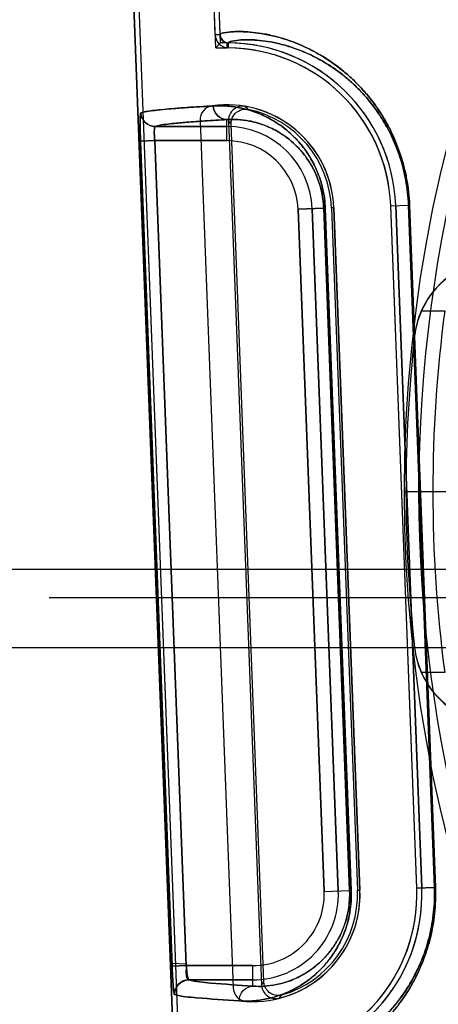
# Model space of a CAD drawing. Header units: millimetres. Extents: x 0 to 297, y 0 to 210.
# Tile 335 of 401: x 240.4318 to 240.5055, y 158.3663 to 158.5395. Entities that reach past the tile are written whole.
import ezdxf

# ---------------------------------------------------------------- set-up
doc = ezdxf.new("R2010")
doc.units = ezdxf.units.MM
doc.header["$LTSCALE"] = 16.335
doc.layers.get('0').update_dxf_attribs({"linetype": 'CONTINUOUS'})
for name, color, linetype in [('AXES_REF', 7, 'CONTINUOUS'), ('INTFCLR_1', 7, 'CONTINUOUS'), ('INTFCLR_144815', 7, 'CONTINUOUS'), ('INTFCLR_72935', 7, 'CONTINUOUS')]:
    doc.layers.add(name, color=color, linetype=linetype)

msp = doc.modelspace()

# ---------------------------------------------------------------- linework, layer by layer
at = {"color": 7, "linetype": 'Continuous'}
for radius in [4.8479140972, 4.8475, 4.8164570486]:
    msp.add_circle((241.5069109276, 154.9564782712), radius, dxfattribs=at)
msp.add_arc((241.5069109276, 154.9564782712), 4.8, 278.2771290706, 261.7228709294, dxfattribs=at)
at = {"layer": 'AXES_REF', "color": 7, "linetype": 'Continuous'}
msp.add_arc((241.5069109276, 154.9564782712), 4.91, 113.0826656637, 66.9173343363, dxfattribs=at)
at = {"layer": 'AXES_REF', "color": 9, "linetype": 'Continuous'}
msp.add_arc((241.5069109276, 154.9564782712), 4.4222561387, 94.4118118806, 85.5881881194, dxfattribs=at)
at = {"layer": 'INTFCLR_1', "color": 6, "linetype": 'Continuous'}
for p, q in [((240.4450452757, 158.7206826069), (240.4709951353, 158.0414711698)), ((240.445925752, 158.7207297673), (240.4718767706, 158.0414880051)), ((240.4661981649, 158.5368306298), (240.4591449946, 158.7214402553)), ((240.4670791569, 158.5368642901), (240.4600254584, 158.7214877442)), ((240.4635335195, 158.5217950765), (240.4693613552, 158.3692573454)), ((240.4870936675, 158.5064026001), (240.4916783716, 158.3864025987)), ((240.5016710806, 158.3867843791), (240.4970863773, 158.5067843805)), ((240.5025527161, 158.3868012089), (240.4979680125, 158.5068012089))]:
    msp.add_line(p, q, dxfattribs=at)
at = {"layer": 'INTFCLR_1', "color": 9, "linetype": 'Continuous'}
for p, q in [((240.4670791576, 158.5368642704), (240.4661981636, 158.5368306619)), ((240.4685529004, 158.5345398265), (240.468562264, 158.5354214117)), ((240.4682485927, 158.5182258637), (240.4682485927, 158.5219361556)), ((240.4682485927, 158.520725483), (240.4556113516, 158.520725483)), ((240.4530543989, 158.5181304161), (240.4555502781, 158.5182258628)), ((240.4530543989, 158.5181304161), (240.4586028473, 158.3730439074)), ((240.4555502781, 158.5182258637), (240.4682485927, 158.5182258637)), ((240.4555502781, 158.5182258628), (240.4610986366, 158.3731393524)), ((240.4807827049, 158.5061614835), (240.4852929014, 158.5063337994)), ((240.4853674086, 158.3861614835), (240.4807827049, 158.5061614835)), ((240.4878652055, 158.386256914), (240.4832805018, 158.506256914)), ((240.4852929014, 158.5063337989), (240.4898575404, 158.3863330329)), ((240.4855676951, 158.5063337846), (240.4852929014, 158.5063337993)), ((240.4901365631, 158.3863330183), (240.4855676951, 158.5063337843)), ((240.4970863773, 158.5067843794), (240.5002222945, 158.5069041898)), ((240.5002222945, 158.5069041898), (240.504786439, 158.3869034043)), ((240.5002222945, 158.5069041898), (240.5003951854, 158.5069041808)), ((240.5049621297, 158.3869033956), (240.5003951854, 158.5069041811)), ((240.501671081, 158.3867843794), (240.504786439, 158.3869034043)), ((240.504786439, 158.3869034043), (240.5049621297, 158.3869033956)), ((240.4853674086, 158.3861614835), (240.4898575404, 158.3863330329)), ((240.4898575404, 158.3863330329), (240.4901365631, 158.3863330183)), ((240.4610986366, 158.3731393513), (240.4586028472, 158.373043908)), ((240.4728332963, 158.3731393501), (240.4610986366, 158.3731393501)), ((240.4728332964, 158.3695267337), (240.4728332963, 158.3731393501)), ((240.4615473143, 158.3706397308), (240.4728332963, 158.3706397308))]:
    msp.add_line(p, q, dxfattribs=at)
at = {"layer": 'INTFCLR_1', "color": 6, "linetype": 'Continuous'}
for centre, radius, start, end in [((240.4685781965, 158.5369214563), 0.0023817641, 182.1854536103, 269.3914573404), ((240.4685781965, 158.5369214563), 0.0015001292, 182.1846802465, 269.3914656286), ((240.4682485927, 158.5056826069), 0.0297404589, 2.1879705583, 89.39575729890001), ((240.4682485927, 158.5056826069), 0.028858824, 2.1879728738, 89.39582255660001), ((240.4660316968, 158.5218905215), 0.0025, 97.78850620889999, 182.1879698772), ((240.4682485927, 158.5056826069), 0.018858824, 2.1879704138, 97.78850629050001), ((240.4728332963, 158.3856826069), 0.018858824, 266.587434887, 2.1879703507), ((240.4728332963, 158.3856826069), 0.028858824, 274.9802481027, 2.1879701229), ((240.4728332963, 158.3856826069), 0.0297404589, 274.9802484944, 2.1879705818), ((240.4718595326, 158.3693527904), 0.0025, 182.1879698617, 266.5874352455)]:
    msp.add_arc(centre, radius, start, end, dxfattribs=at)
at = {"layer": 'INTFCLR_1', "color": 9, "linetype": 'Continuous'}
for centre, radius, start, end in [((240.4682485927, 158.5056826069), 0.0150428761, 2.1879705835, 89.99999998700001), ((240.4682485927, 158.5056826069), 0.0125432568, 2.1879702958, 89.99999993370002), ((240.4728332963, 158.3856826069), 0.0150428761, 270.0000000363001, 2.1879705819), ((240.4728332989, 158.3856826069), 0.0125432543, 270.0000000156, 2.1879709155)]:
    msp.add_arc(centre, radius, start, end, dxfattribs=at)
for points, knots in [([(240.5003951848, 158.5069041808), (240.5003366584, 158.5084420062), (240.5000855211, 158.5107206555), (240.4994442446, 158.513640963), (240.4988494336, 158.5156815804), (240.4981612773, 158.5175783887), (240.4971771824, 158.5198481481), (240.4960684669, 158.5219114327), (240.4948693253, 158.5237713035), (240.4937069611, 158.5253933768), (240.4922298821, 158.5271828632), (240.490416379, 158.5290344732), (240.4881369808, 158.5310266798), (240.4853889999, 158.5329706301), (240.4826428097, 158.5344434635), (240.4805979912, 158.5353277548), (240.4787870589, 158.5360036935), (240.47670205, 158.5366204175), (240.4744206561, 158.5370872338), (240.4724457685, 158.5373325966), (240.4708190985, 158.5374194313), (240.4691752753, 158.5374018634), (240.4682033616, 158.5372499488), (240.4670709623, 158.5370778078), (240.4670791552, 158.536864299)], [0, 0, 0, 0, 0.0914897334, 0.1356682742, 0.1776553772, 0.2177539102, 0.2555438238, 0.3246616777, 0.3566771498, 0.3870597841, 0.4432556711, 0.4944258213, 0.5409698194, 0.6230886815, 0.6939116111, 0.7258053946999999, 0.7554777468, 0.8087930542, 0.8548279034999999, 0.893927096, 0.926524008, 0.9529371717, 0.9872975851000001, 1, 1, 1, 1]), ([(240.5002222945, 158.5069041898), (240.5001664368, 158.5083730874), (240.4999272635, 158.5105494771), (240.4993167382, 158.5133389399), (240.4987505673, 158.5152878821), (240.4980956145, 158.5170993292), (240.4971591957, 158.5192664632), (240.4961042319, 158.5212363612), (240.4949631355, 158.523011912), (240.4938574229, 158.5245597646), (240.4924525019, 158.5262669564), (240.4907275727, 158.5280329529), (240.4885602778, 158.5299317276), (240.4859479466, 158.5317831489), (240.483337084, 158.5331842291), (240.4813936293, 158.5340239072), (240.4796732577, 158.5346646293), (240.4776929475, 158.5352475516), (240.4755264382, 158.53568601), (240.4736520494, 158.5359124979), (240.4721075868, 158.5359891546), (240.4705503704, 158.5359604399), (240.4696175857, 158.535818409), (240.4685538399, 158.535626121), (240.4685622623, 158.5354214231)], [0, 0, 0, 0, 0.09177819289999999, 0.1360881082, 0.178192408, 0.2183940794, 0.2562718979, 0.3255232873, 0.3575871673, 0.3880072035, 0.4442490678, 0.4954336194, 0.5419672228, 0.6240121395, 0.6947155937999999, 0.726539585, 0.7561384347, 0.8093018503, 0.8551871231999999, 0.8941479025, 0.9266236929, 0.9529383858, 0.9872086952, 1, 1, 1, 1]), ([(240.4855676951, 158.5063337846), (240.4855449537, 158.5069310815), (240.485443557, 158.5081081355), (240.4851328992, 158.5098112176), (240.4846916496, 158.5113995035), (240.4841538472, 158.5128448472), (240.4833721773, 158.5145249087), (240.482110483, 158.5166190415), (240.4804213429, 158.5186273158), (240.4786765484, 158.520194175), (240.4772332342, 158.5212524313), (240.475407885, 158.5223506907), (240.4731839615, 158.5233405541), (240.47058597, 158.524053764), (240.4681611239, 158.5243736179), (240.4666054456, 158.524381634), (240.4658637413, 158.5243403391)], [0, 0, 0, 0, 0.06040079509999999, 0.1191658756, 0.1746957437, 0.2267596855, 0.2748209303, 0.3617810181, 0.4730365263, 0.5384883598, 0.5983876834, 0.6535967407, 0.7535278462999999, 0.8432420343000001, 0.9249344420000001, 1, 1, 1, 1]), ([(240.4658637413, 158.5243403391), (240.4658872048, 158.5237228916), (240.4663954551, 158.5224729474), (240.4676494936, 158.52193515), (240.4682485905, 158.5219316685)], [0, 0, 0, 0, 0.5077181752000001, 1, 1, 1, 1]), ([(240.4531173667, 158.5231296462), (240.4529843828, 158.5230907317), (240.4530825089, 158.5223872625), (240.4529317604, 158.5215229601), (240.4530126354, 158.5199043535), (240.4530302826, 158.5187610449), (240.4530543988, 158.5181304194)], [0, 0, 0, 0, 0.08295233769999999, 0.3005879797, 0.6221864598, 1, 1, 1, 1]), ([(240.4556113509, 158.520727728), (240.4549901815, 158.5207286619), (240.4536979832, 158.52123615), (240.4531439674, 158.5225075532), (240.4531173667, 158.5231296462)], [0, 0, 0, 0, 0.499400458, 1, 1, 1, 1]), ([(240.4556113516, 158.520725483), (240.4565936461, 158.5210153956), (240.4584743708, 158.5211971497), (240.4613965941, 158.5214919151), (240.4646015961, 158.521719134), (240.4669587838, 158.5218637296), (240.4682485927, 158.5219361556)], [0, 0, 0, 0, 0.2418473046, 0.4421932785, 0.694948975, 1, 1, 1, 1]), ([(240.4852929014, 158.5063337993), (240.4852730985, 158.5068547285), (240.4851849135, 158.507881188), (240.4849148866, 158.5093662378), (240.4845313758, 158.510750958), (240.4839299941, 158.5123722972), (240.4830440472, 158.5141172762), (240.4818303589, 158.5158613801), (240.480573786, 158.5172664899), (240.4793116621, 158.518400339), (240.4780612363, 158.5193160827), (240.4764816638, 158.5202636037), (240.4745591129, 158.521113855), (240.4723156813, 158.5217183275), (240.4702253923, 158.5219837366), (240.4688863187, 158.5219729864), (240.4682485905, 158.5219316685)], [0, 0, 0, 0, 0.0607750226, 0.1198911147, 0.1757312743, 0.2280597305, 0.3213045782, 0.4029792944, 0.4751147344, 0.540582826, 0.6004245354, 0.6555189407, 0.7550946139, 0.8443399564, 0.9254962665, 1, 1, 1, 1]), ([(240.4556113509, 158.520727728), (240.4555373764, 158.520716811), (240.455505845, 158.5203642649), (240.4554465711, 158.5196428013), (240.4555057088, 158.5188086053), (240.455550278, 158.5182258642)], [0, 0, 0, 0, 0.0888783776, 0.3053307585, 1, 1, 1, 1]), ([(240.4740464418, 158.3545025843), (240.4740546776, 158.3542859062), (240.475219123, 158.3542117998), (240.4762090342, 158.3541324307), (240.4778682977, 158.354248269), (240.4794951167, 158.3544655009), (240.4814552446, 158.3548695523), (240.4837043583, 158.3555199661), (240.4862432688, 158.3564975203), (240.489047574, 158.3579010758), (240.4920967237, 158.359865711), (240.4946915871, 158.362034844), (240.4968077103, 158.3642117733), (240.498459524, 158.3661978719), (240.4997784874, 158.36808744), (240.5008012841, 158.3697877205), (240.5018429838, 158.3717284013), (240.5027785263, 158.3738613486), (240.5035742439, 158.3761854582), (240.504106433, 158.3781137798), (240.5045360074, 158.3801758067), (240.5049450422, 158.3831098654), (240.5050201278, 158.3853794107), (240.504962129, 158.3869033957)], [0, 0, 0, 0, 0.0129007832, 0.0477801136, 0.07449872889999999, 0.1073882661, 0.1467237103, 0.1929830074, 0.2466911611, 0.3083123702, 0.3792507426, 0.4620352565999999, 0.508884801, 0.5597369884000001, 0.6155593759, 0.6457937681, 0.6777486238, 0.7465620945, 0.7840437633, 0.8238376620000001, 0.8654990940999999, 0.9092634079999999, 1, 1, 1, 1]), ([(240.4754151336, 158.3560544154), (240.4754224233, 158.3558467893), (240.476518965, 158.3557469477), (240.477468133, 158.3556753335), (240.4790407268, 158.3557737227), (240.4805854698, 158.3559749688), (240.4824460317, 158.3563529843), (240.4845818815, 158.3569668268), (240.4869934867, 158.3578930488), (240.4896579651, 158.3592264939), (240.4925558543, 158.3610963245), (240.4950219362, 158.3631629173), (240.4970333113, 158.3652382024), (240.4986038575, 158.3671327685), (240.4998578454, 158.3689356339), (240.5008303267, 158.3705582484), (240.5018210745, 158.3724110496), (240.5027107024, 158.3744475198), (240.5034673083, 158.3766665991), (240.50397337, 158.378508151), (240.5043818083, 158.3804775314), (240.5047706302, 158.3832800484), (240.504841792, 158.3854477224), (240.504786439, 158.3869034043)], [0, 0, 0, 0, 0.0129809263, 0.0477590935, 0.0743728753, 0.107135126, 0.1463267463, 0.1924321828, 0.2459854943, 0.3074636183, 0.378286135, 0.461004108, 0.5078490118, 0.5587223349, 0.6145978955, 0.6448734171, 0.6768805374, 0.7458344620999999, 0.7834065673, 0.8233054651, 0.8650849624, 0.9089800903, 1, 1, 1, 1]), ([(240.4704380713, 158.3669316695), (240.4712056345, 158.366886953), (240.472813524, 158.3668951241), (240.475316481, 158.3672373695), (240.4779953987, 158.3680003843), (240.4802850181, 158.3690613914), (240.4821618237, 158.3702429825), (240.4836422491, 158.3713850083), (240.4851272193, 158.3727989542), (240.4865807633, 158.3745394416), (240.4876874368, 158.3762703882), (240.4884958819, 158.3778822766), (240.4890672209, 158.3792817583), (240.489556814, 158.3808445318), (240.4900651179, 158.3831937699), (240.4901848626, 158.3850644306), (240.4901365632, 158.386333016)], [0, 0, 0, 0, 0.0741886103, 0.15467214, 0.2430392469, 0.3420070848, 0.3969611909, 0.4567875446, 0.5221129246, 0.5944261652, 0.6750844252, 0.7197030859, 0.7682915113, 0.8207824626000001, 0.8775040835, 1, 1, 1, 1]), ([(240.4728332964, 158.3695267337), (240.4734925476, 158.3694819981), (240.4748752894, 158.3694772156), (240.4770310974, 158.3697576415), (240.479342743, 158.3704047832), (240.4813207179, 158.3713153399), (240.4829437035, 158.3723342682), (240.4842255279, 158.3733221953), (240.4855121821, 158.3745480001), (240.4867724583, 158.3760596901), (240.4878473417, 158.3777453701), (240.4887255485, 158.3795915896), (240.4893072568, 158.3813288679), (240.489795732, 158.3835959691), (240.489899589, 158.3852268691), (240.4898575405, 158.3863330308)], [0, 0, 0, 0, 0.0735968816, 0.1535237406, 0.241401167, 0.3399937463, 0.3948260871, 0.4545916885, 0.5199362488, 0.5923717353, 0.6732825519, 0.7419092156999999, 0.8196423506, 0.8767056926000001, 1, 1, 1, 1]), ([(240.4728332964, 158.3695267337), (240.4703458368, 158.3696729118), (240.4665910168, 158.3699789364), (240.4627892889, 158.3702884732), (240.4615473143, 158.3706397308)], [0, 0, 0, 0, 0.6587678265, 1, 1, 1, 1]), ([(240.4704380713, 158.3669316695), (240.4704174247, 158.3675794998), (240.4708838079, 158.3689316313), (240.4722042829, 158.3695234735), (240.4728332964, 158.3695267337)], [0, 0, 0, 0, 0.5074920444, 1, 1, 1, 1]), ([(240.4590537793, 158.3680446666), (240.4603071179, 158.3676932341), (240.4641413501, 158.3673839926), (240.4679289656, 158.3670778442), (240.4704380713, 158.3669316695)], [0, 0, 0, 0, 0.3411963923, 1, 1, 1, 1])]:
    msp.add_open_spline(points, degree=3, knots=knots, dxfattribs=at)
at = {"layer": 'INTFCLR_1', "color": 6, "linetype": 'Continuous'}
msp.add_open_spline([(240.4658634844, 158.5243403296), (240.4650581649, 158.5242954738), (240.4635034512, 158.5242046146), (240.4612416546, 158.5240569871), (240.4591395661, 158.5238993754), (240.4572257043, 158.5237357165), (240.4552364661, 158.5235128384), (240.4538796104, 158.5233526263), (240.4531176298, 158.5231296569)], degree=3, knots=[0, 0, 0, 0, 0.1888411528, 0.3646278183, 0.5306524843, 0.6824449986, 0.8141169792, 1, 1, 1, 1], dxfattribs=at)
at = {"layer": 'INTFCLR_1', "color": 7, "linetype": 'Continuous'}
for points, knots in [([(240.4590842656, 158.3680129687), (240.4589905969, 158.3678901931), (240.4588754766, 158.3689420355), (240.4587879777, 158.3695553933), (240.4586786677, 158.3713024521), (240.4586270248, 158.3724116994), (240.4586028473, 158.3730439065)], [0, 0, 0, 0, 0.09135910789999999, 0.3072878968, 0.6257122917, 1, 1, 1, 1]), ([(240.4586028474, 158.3730439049), (240.458620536, 158.3725815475), (240.4586719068, 158.3715033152), (240.4587519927, 158.3698283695), (240.4589196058, 158.3686280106), (240.4590537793, 158.3680446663)], [0, 0, 0, 0, 0.2762257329, 0.6446028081, 1, 1, 1, 1]), ([(240.4610986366, 158.3731393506), (240.4611109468, 158.3729784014), (240.4611629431, 158.3723484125), (240.4612785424, 158.3714643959), (240.4613843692, 158.3709321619), (240.4615157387, 158.3705830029), (240.4615775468, 158.3706238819)], [0, 0, 0, 0, 0.1868010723, 0.7451097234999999, 0.9142443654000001, 1, 1, 1, 1]), ([(240.4615473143, 158.3706397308), (240.4608960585, 158.3706390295), (240.4595369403, 158.3700762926), (240.4590296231, 158.3686962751), (240.4590537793, 158.3680446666)], [0, 0, 0, 0, 0.4996930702, 1, 1, 1, 1]), ([(240.4590842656, 158.3680129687), (240.4590562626, 158.3686689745), (240.4595547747, 158.3700613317), (240.4609247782, 158.3706271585), (240.4615775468, 158.3706238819)], [0, 0, 0, 0, 0.501461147, 1, 1, 1, 1])]:
    msp.add_open_spline(points, degree=3, knots=knots, dxfattribs=at)
msp.add_open_spline([(240.4610986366, 158.3731393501), (240.461139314, 158.3726159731), (240.4607488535, 158.3716460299), (240.4612688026, 158.3715737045)], degree=3, dxfattribs=at)
at = {"layer": 'INTFCLR_144815', "color": 9, "linetype": 'Continuous'}
for p, q in [((240.5024759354, 158.4882731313), (240.5065975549, 158.4882918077)), ((240.501300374, 158.4838749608), (240.5013040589, 158.4839079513)), ((241.0615820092, 158.4427782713), (240.4319602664, 158.4427782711)), ((240.4369595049, 158.4378655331), (241.0565827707, 158.4378655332)), ((240.5013040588, 158.4290485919), (240.5013003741, 158.4290815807)), ((240.506597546, 158.4246648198), (240.502475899, 158.4246834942))]:
    msp.add_line(p, q, dxfattribs=at)
at = {"layer": 'INTFCLR_144815', "color": 6, "linetype": 'Continuous'}
for p, q in [((240.5020080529, 158.4564782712), (240.4995080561, 158.4564782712)), ((240.5020080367, 158.4564782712), (240.4995080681, 158.4564782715)), ((240.5152491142, 158.4564782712), (240.5020080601, 158.4564782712)), ((240.4319602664, 158.4427782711), (240.4162521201, 158.4427782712)), ((240.4173216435, 158.4290894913), (241.0762206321, 158.4290894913))]:
    msp.add_line(p, q, dxfattribs=at)
at = {"layer": 'INTFCLR_144815', "color": 9, "linetype": 'Continuous'}
msp.add_circle((240.7467711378, 158.4564782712), 0.2472630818, dxfattribs=at)
for centre, radius, start, end in [((240.7467711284, 158.4565218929), 0.2447630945, 359.9897887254, 180.0102113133), ((240.7467711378, 158.4564782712), 0.242271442, 172.4544928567, 187.5455071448), ((240.7467711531, 158.4564346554), 0.2447631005, 179.9897901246, 0.0102099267)]:
    msp.add_arc(centre, radius, start, end, dxfattribs=at)
at = {"layer": 'INTFCLR_144815', "color": 6, "linetype": 'Continuous'}
for centre, radius, start, end in [((240.5162036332, 158.4822128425), 0.0149956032, 91.50890089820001, 173.6351337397), ((240.5162136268, 158.4822575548), 0.0149968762, 104.9286134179, 156.3519452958), ((240.5162416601, 158.4822376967), 0.0150306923, 156.325468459, 173.6197001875), ((240.7467711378, 158.4564782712), 0.2469948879, 173.627751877, 186.3722481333), ((240.5162036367, 158.4307436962), 0.0149956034, 186.3648512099, 268.4910852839), ((240.5162470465, 158.4307202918), 0.015036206, 186.3834949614, 203.6713363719), ((240.5162136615, 158.430699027), 0.0149969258, 203.6481394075, 255.0712970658)]:
    msp.add_arc(centre, radius, start, end, dxfattribs=at)
at = {"layer": 'INTFCLR_72935', "color": 6, "linetype": 'Continuous'}
for p, q in [((240.4709951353, 158.0414711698), (240.4450452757, 158.7206826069)), ((240.4459266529, 158.7207061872), (240.4718770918, 158.0414795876)), ((240.4662856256, 158.534541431), (240.459145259, 158.7214333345)), ((240.4671342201, 158.5354230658), (240.4600254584, 158.7214877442)), ((240.4671342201, 158.5354230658), (240.4662856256, 158.534541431)), ((240.4682485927, 158.5354230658), (240.4671342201, 158.5354230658)), ((240.4662856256, 158.5345414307), (240.4682485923, 158.5345414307)), ((240.4685401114, 158.521718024), (240.4743474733, 158.369716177)), ((240.4747636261, 158.3702817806), (240.4689982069, 158.5211858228)), ((240.4866562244, 158.5063942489), (240.491240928, 158.3863942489)), ((240.4916783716, 158.3864025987), (240.4870936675, 158.5064026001)), ((240.501670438, 158.3868012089), (240.4970857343, 158.5068012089)), ((240.4979680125, 158.5068012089), (240.5025527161, 158.3868012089))]:
    msp.add_line(p, q, dxfattribs=at)
at = {"layer": 'INTFCLR_72935', "color": 9, "linetype": 'Continuous'}
for p, q in [((240.4682485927, 158.5354230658), (240.4682485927, 158.5345414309)), ((240.4682485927, 158.5182258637), (240.4682485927, 158.5219361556)), ((240.4556113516, 158.520725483), (240.4682485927, 158.520725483)), ((240.455550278, 158.5182258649), (240.4530543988, 158.5181304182)), ((240.4586028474, 158.3730439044), (240.4530543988, 158.5181304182)), ((240.4610986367, 158.3731393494), (240.455550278, 158.5182258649)), ((240.4682485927, 158.5182258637), (240.4555502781, 158.5182258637)), ((240.4852929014, 158.5063337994), (240.4807827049, 158.5061614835)), ((240.4807827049, 158.5061614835), (240.4853674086, 158.3861614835)), ((240.4832805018, 158.506256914), (240.4878652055, 158.386256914)), ((240.4898575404, 158.3863330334), (240.4852929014, 158.5063337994)), ((240.4852929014, 158.5063337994), (240.4855676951, 158.5063337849)), ((240.4855676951, 158.5063337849), (240.4901365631, 158.3863330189)), ((240.4870936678, 158.5064025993), (240.4866565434, 158.5063858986)), ((240.4970863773, 158.5067843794), (240.5002222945, 158.5069041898)), ((240.5002222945, 158.5069041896), (240.5003951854, 158.5069041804)), ((240.504786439, 158.3869034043), (240.5002222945, 158.5069041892)), ((240.5003951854, 158.5069041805), (240.5049621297, 158.3869033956)), ((240.491241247, 158.3863858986), (240.4916783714, 158.3864025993)), ((240.504786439, 158.3869034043), (240.501671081, 158.3867843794)), ((240.504786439, 158.3869034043), (240.5048087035, 158.3856826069)), ((240.504786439, 158.3869034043), (240.5049621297, 158.3869033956)), ((240.4853674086, 158.3861614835), (240.4898575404, 158.3863330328)), ((240.4898575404, 158.3863330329), (240.4901365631, 158.3863330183)), ((240.4610986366, 158.3731393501), (240.4728332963, 158.3731393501)), ((240.4728332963, 158.3695267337), (240.4728332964, 158.3731393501)), ((240.4728332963, 158.3706397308), (240.4615473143, 158.3706397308))]:
    msp.add_line(p, q, dxfattribs=at)
at = {"layer": 'INTFCLR_72935', "color": 7, "linetype": 'Continuous'}
for p, q in [((240.4610790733, 158.3733808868), (240.4585833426, 158.373526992)), ((240.4586028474, 158.373043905), (240.4610986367, 158.3731393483))]:
    msp.add_line(p, q, dxfattribs=at)
at = {"layer": 'INTFCLR_72935', "color": 6, "linetype": 'Continuous'}
for centre, radius, start, end in [((240.4682485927, 158.5056826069), 0.0297404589, 2.1879705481, 90.00000000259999), ((240.4682485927, 158.5056826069), 0.028858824, 2.1879728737, 90.0000007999), ((240.4682485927, 158.5056826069), 0.018858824, 2.1879732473, 80.220805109), ((240.4682485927, 158.5056826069), 0.0184213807, 2.1879704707, 78.27170916), ((240.4728332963, 158.3856826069), 0.028858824, 270.4807594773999, 2.1879701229), ((240.4728332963, 158.3856826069), 0.0297404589, 272.2301063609, 2.187970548), ((240.4728332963, 158.3856826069), 0.018858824, 284.1551362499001, 2.1879689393), ((240.4728332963, 158.3856826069), 0.0184213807, 286.1042320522, 2.187970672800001)]:
    msp.add_arc(centre, radius, start, end, dxfattribs=at)
at = {"layer": 'INTFCLR_72935', "color": 9, "linetype": 'Continuous'}
for centre, radius, start, end in [((240.437498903, 158.4901872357), 0.0481067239, 44.1897534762, 45.1071898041), ((240.43748171, 158.4945210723), 0.0412831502, 40.2331223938, 41.207704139), ((240.4682485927, 158.5056826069), 0.0150428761, 2.187970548, 90.0000000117), ((240.4682485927, 158.5056826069), 0.0125432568, 2.1879702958, 89.99999993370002), ((240.4728332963, 158.3856826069), 0.0150428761, 269.9999999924, 2.187970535), ((240.4728332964, 158.3856826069), 0.0125432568, 269.999999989, 2.1879704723), ((240.4734364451, 158.385709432), 0.0164329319, 359.9063571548, 2.174796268), ((240.4413044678, 158.3944640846), 0.0412831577, 323.1682372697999, 324.1428188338), ((240.4409909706, 158.3987865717), 0.0481066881, 319.2687513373, 320.1861883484)]:
    msp.add_arc(centre, radius, start, end, dxfattribs=at)
for points, knots in [([(240.4670791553, 158.5368642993), (240.4670708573, 158.5370806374), (240.4682170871, 158.5372504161), (240.4691954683, 158.5374036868), (240.4708469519, 158.5374187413), (240.4724735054, 158.5373300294), (240.474442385, 158.5370833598), (240.4767174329, 158.536616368), (240.4793082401, 158.5358489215), (240.4821995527, 158.534680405), (240.4853801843, 158.5329759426), (240.4881305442, 158.531032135), (240.4904112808, 158.5290392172), (240.4922200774, 158.5271930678), (240.4936899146, 158.5254148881), (240.4948501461, 158.5237994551), (240.4960526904, 158.5219388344), (240.4971652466, 158.5198728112), (240.4981528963, 158.5175995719), (240.4988436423, 158.515699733), (240.4994410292, 158.5136540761), (240.5000846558, 158.510727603), (240.5003365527, 158.5084447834), (240.5003951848, 158.5069041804)], [0, 0, 0, 0, 0.0128710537, 0.047533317, 0.0740519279, 0.1066687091, 0.1456456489, 0.1914450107, 0.2447498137, 0.3060170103, 0.3765412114, 0.4588257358, 0.505606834, 0.5564659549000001, 0.6123143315, 0.6425700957, 0.6746686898, 0.7439804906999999, 0.7817458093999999, 0.8219527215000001, 0.8640803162, 0.9083427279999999, 1, 1, 1, 1]), ([(240.4685622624, 158.5354214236), (240.468553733, 158.5356288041), (240.4696306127, 158.5358190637), (240.4705695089, 158.5359623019), (240.4721340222, 158.5359886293), (240.47367837, 158.5359101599), (240.4755470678, 158.5356823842), (240.477707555, 158.5352437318), (240.4801686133, 158.5345182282), (240.4829161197, 158.5334093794), (240.4859395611, 158.5317882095), (240.4885541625, 158.529936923), (240.4907227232, 158.5280374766), (240.4924431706, 158.5262766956), (240.4938412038, 158.5245802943), (240.4949448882, 158.5230387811), (240.4960892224, 158.5212625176), (240.4971478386, 158.5192900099), (240.4980876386, 158.5171195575), (240.4987450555, 158.5153052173), (240.4993136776, 158.5133514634), (240.4999264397, 158.5105561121), (240.500166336, 158.50837574), (240.5002222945, 158.5069041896)], [0, 0, 0, 0, 0.0129592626, 0.04752997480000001, 0.0739496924, 0.1064453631, 0.1452844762, 0.1909351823, 0.2440882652, 0.3052126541, 0.3756177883, 0.4578280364, 0.5045986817, 0.5554720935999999, 0.6113659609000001, 0.6416588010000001, 0.6738057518, 0.7432511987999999, 0.7811042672, 0.8214145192, 0.8636596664, 0.9080536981, 1, 1, 1, 1]), ([(240.4658637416, 158.5243403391), (240.4666040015, 158.5243815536), (240.4681535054, 158.5243737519), (240.4705674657, 158.524056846), (240.4731587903, 158.5233493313), (240.4753856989, 158.5223624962), (240.4772192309, 158.5212620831), (240.4786694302, 158.5202002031), (240.4801279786, 158.5188911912), (240.4815719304, 158.5172795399), (240.4829696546, 158.5152794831), (240.4839907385, 158.5132803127), (240.4846870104, 158.5114139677), (240.4851290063, 158.5098278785), (240.4854422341, 158.508119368), (240.4855446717, 158.5069384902), (240.4855676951, 158.5063337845)], [0, 0, 0, 0, 0.0749159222, 0.1561298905, 0.2453427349, 0.3454528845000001, 0.4011199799, 0.4611850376, 0.526789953, 0.598800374, 0.6793597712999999, 0.7727072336, 0.8247192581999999, 0.8804533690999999, 0.9388528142, 1, 1, 1, 1]), ([(240.4682485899, 158.5219294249), (240.4676491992, 158.5219329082), (240.4663960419, 158.5224736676), (240.4658872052, 158.5237228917), (240.4658637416, 158.5243403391)], [0, 0, 0, 0, 0.4924043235, 1, 1, 1, 1]), ([(240.4530543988, 158.518130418), (240.4530421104, 158.5184517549), (240.4530204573, 158.5190835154), (240.4529976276, 158.5199992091), (240.4529825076, 158.5209062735), (240.4529879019, 158.5217233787), (240.4529908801, 158.5224507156), (240.4530528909, 158.5228335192), (240.4530601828, 158.5231129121), (240.4531173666, 158.5231296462)], [0, 0, 0, 0, 0.1923988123, 0.3780628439, 0.5486260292, 0.7331187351, 0.8743091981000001, 0.9643516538, 1, 1, 1, 1]), ([(240.4531173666, 158.5231296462), (240.4531439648, 158.5225072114), (240.4536971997, 158.521234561), (240.4549903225, 158.5207290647), (240.4556113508, 158.520727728)], [0, 0, 0, 0, 0.5007929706, 1, 1, 1, 1]), ([(240.4682485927, 158.5219361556), (240.466958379, 158.5218637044), (240.4646007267, 158.5217190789), (240.4613953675, 158.5214918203), (240.4584735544, 158.5211970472), (240.456593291, 158.5210153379), (240.4556113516, 158.520725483)], [0, 0, 0, 0, 0.3051467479, 0.5579167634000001, 0.7582369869, 1, 1, 1, 1]), ([(240.4682485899, 158.5219294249), (240.4688850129, 158.5219707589), (240.4702186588, 158.5219788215), (240.472299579, 158.521717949), (240.4745371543, 158.5211185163), (240.4764624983, 158.5202715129), (240.4780489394, 158.519322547), (240.4793055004, 158.5184039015), (240.4805700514, 158.5172689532), (240.4818226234, 158.5158692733), (240.4830361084, 158.5141293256), (240.4841409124, 158.5119609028), (240.4848310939, 158.5098209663), (240.4851837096, 158.5078908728), (240.4852728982, 158.5068611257), (240.4852929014, 158.5063337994)], [0, 0, 0, 0, 0.07436551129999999, 0.1550582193, 0.2438321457, 0.3435800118, 0.3991627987, 0.4591495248, 0.5247924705, 0.5969356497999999, 0.6776917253, 0.7714706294, 0.8797117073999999, 0.9384676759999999, 1, 1, 1, 1]), ([(240.4555502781, 158.518225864), (240.455537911, 158.5183866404), (240.455496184, 158.5190192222), (240.4554572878, 158.5198567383), (240.4555072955, 158.5204540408), (240.4555532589, 158.520718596), (240.4556113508, 158.520727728)], [0, 0, 0, 0, 0.1915218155, 0.760651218, 0.9301555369, 1, 1, 1, 1]), ([(240.5049621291, 158.3869033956), (240.5049915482, 158.3861293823), (240.5049947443, 158.3846010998), (240.5048385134, 158.3823473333), (240.5045372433, 158.380184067), (240.5041104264, 158.3781333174), (240.5035819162, 158.3762091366), (240.5027887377, 158.3738901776), (240.5016553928, 158.3712952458), (240.500333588, 158.3689606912), (240.4992352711, 158.3673085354), (240.4981707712, 158.3658524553), (240.4968238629, 158.3642283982), (240.4947072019, 158.3620501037), (240.4921156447, 158.3598804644), (240.4890683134, 158.3579123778), (240.4855621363, 158.3561594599), (240.482345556, 158.355054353), (240.4792671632, 158.3544174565), (240.4773076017, 158.3541817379), (240.4755477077, 158.3541449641), (240.4746770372, 158.3542293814), (240.4740514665, 158.3543706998), (240.4740464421, 158.3545025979)], [0, 0, 0, 0, 0.0460780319, 0.09082154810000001, 0.1342901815, 0.1759060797, 0.2153459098, 0.2529161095, 0.3216323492, 0.3834450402, 0.4122438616, 0.4396163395, 0.4907165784, 0.5376037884, 0.6201623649, 0.6911424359, 0.7529291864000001, 0.8529749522, 0.8925991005, 0.9391536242, 0.9721509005, 0.9921479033, 1, 1, 1, 1]), ([(240.4901365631, 158.3863330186), (240.4901847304, 158.385067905), (240.490066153, 158.3832073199), (240.4895626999, 158.380868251), (240.4890790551, 158.3793153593), (240.4885118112, 158.3779177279), (240.4877053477, 158.3763007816), (240.4866010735, 158.3745673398), (240.4851536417, 158.3728281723), (240.4836809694, 158.3714187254), (240.4822077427, 158.3702752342), (240.4803319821, 158.3690863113), (240.4780357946, 158.3680146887), (240.4753424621, 158.367241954), (240.4728248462, 158.3668953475), (240.4712080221, 158.3668868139), (240.470438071, 158.3669316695)], [0, 0, 0, 0, 0.1221608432, 0.1782566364, 0.230658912, 0.2788824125, 0.3236436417, 0.4048744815, 0.4765397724, 0.5414777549, 0.6011880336, 0.6561849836, 0.7555183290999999, 0.8444704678, 0.9255804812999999, 1, 1, 1, 1]), ([(240.489869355, 158.3856825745), (240.489867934, 158.3847946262), (240.4897513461, 158.3833970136), (240.4893595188, 158.3815686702), (240.4888203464, 158.3798307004), (240.4879813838, 158.3779589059), (240.4867904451, 158.3760846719), (240.485535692, 158.374573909), (240.4842591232, 158.3733515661), (240.4829835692, 158.3723621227), (240.481361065, 158.3713366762), (240.4793774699, 158.3704169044), (240.4770532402, 158.3697614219), (240.474884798, 158.3694771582), (240.4734944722, 158.3694820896), (240.4728332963, 158.3695267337)], [0, 0, 0, 0, 0.101340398, 0.1591489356, 0.213163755, 0.3087813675, 0.3922377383, 0.4658561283, 0.5323791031, 0.5935618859, 0.6497781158, 0.7511781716, 0.8418261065, 0.9243691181, 1, 1, 1, 1]), ([(240.5048085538, 158.3856828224), (240.5048069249, 158.3846316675), (240.5047149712, 158.3828811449), (240.5043829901, 158.3804853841), (240.5039775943, 158.3785265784), (240.5034740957, 158.3766891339), (240.5027213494, 158.3744746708), (240.5016419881, 158.3719977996), (240.4997688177, 158.3686755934), (240.4976731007, 158.3658997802), (240.4950370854, 158.3631771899), (240.4925737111, 158.3611097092), (240.4896770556, 158.3592372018), (240.4870091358, 158.3578997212), (240.4845925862, 158.3569703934), (240.4824496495, 158.3563532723), (240.4803681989, 158.3559318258), (240.4785067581, 158.3557101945), (240.4768408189, 158.3556927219), (240.4760050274, 158.35577401), (240.4754192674, 158.3559272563), (240.4754148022, 158.3560543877)], [0, 0, 0, 0, 0.06738313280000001, 0.1121215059, 0.1549471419, 0.1955171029, 0.2341709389, 0.3048101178, 0.3683292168, 0.4783665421, 0.5264790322, 0.6111261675, 0.6838421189, 0.7471094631, 0.8021107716, 0.8495344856, 0.8900393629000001, 0.9376445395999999, 0.9713810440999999, 0.9918453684, 1, 1, 1, 1]), ([(240.4590537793, 158.3680446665), (240.4590296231, 158.3686962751), (240.4595369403, 158.3700762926), (240.4608960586, 158.3706390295), (240.4615473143, 158.3706397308)], [0, 0, 0, 0, 0.5003069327, 1, 1, 1, 1]), ([(240.4615473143, 158.3706397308), (240.4627892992, 158.3702884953), (240.4665910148, 158.3699789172), (240.4703458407, 158.3696729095), (240.4728332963, 158.3695267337)], [0, 0, 0, 0, 0.3412332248, 1, 1, 1, 1]), ([(240.470438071, 158.3669316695), (240.4704174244, 158.3675794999), (240.4708838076, 158.3689316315), (240.4722042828, 158.3695234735), (240.4728332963, 158.3695267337)], [0, 0, 0, 0, 0.507492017, 1, 1, 1, 1]), ([(240.470438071, 158.3669316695), (240.4679289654, 158.3670778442), (240.46414135, 158.3673839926), (240.460307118, 158.3676932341), (240.4590537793, 158.3680446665)], [0, 0, 0, 0, 0.6588035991, 1, 1, 1, 1])]:
    msp.add_open_spline(points, degree=3, knots=knots, dxfattribs=at)
at = {"layer": 'INTFCLR_72935', "color": 6, "linetype": 'Continuous'}
msp.add_open_spline([(240.4670791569, 158.5368642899), (240.4670965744, 158.5364085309), (240.4672952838, 158.5356773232), (240.4677513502, 158.5356725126)], degree=3, dxfattribs=at)
for points, knots in [([(240.4531176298, 158.5231296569), (240.4540293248, 158.5233964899), (240.4556976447, 158.5235672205), (240.4581557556, 158.5238237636), (240.4605567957, 158.5240083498), (240.4631584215, 158.5241845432), (240.4649505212, 158.5242895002), (240.4658634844, 158.5243403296)], [0, 0, 0, 0, 0.2224191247, 0.3893632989, 0.5797086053, 0.7859077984, 1, 1, 1, 1]), ([(240.4714517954, 158.524267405), (240.47092948, 158.5243574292), (240.4694093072, 158.5241695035), (240.468506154, 158.5226068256), (240.4685401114, 158.521718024)], [0, 0, 0, 0, 0.3733914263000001, 1, 1, 1, 1]), ([(240.4689982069, 158.5211858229), (240.4689776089, 158.5217249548), (240.469378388, 158.5232370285), (240.4711069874, 158.5239033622), (240.4719931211, 158.5237193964)], [0, 0, 0, 0, 0.3734892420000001, 1, 1, 1, 1]), ([(240.4743474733, 158.369716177), (240.4743677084, 158.3691865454), (240.4748667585, 158.3677383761), (240.4765827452, 158.3671788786), (240.4774451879, 158.3673963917)], [0, 0, 0, 0, 0.3733922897, 1, 1, 1, 1]), ([(240.4779431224, 158.3679841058), (240.4774247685, 158.3678344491), (240.4758606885, 158.3678598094), (240.4747981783, 158.3693774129), (240.4747636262, 158.3702817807)], [0, 0, 0, 0, 0.3734896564, 1, 1, 1, 1])]:
    msp.add_open_spline(points, degree=3, knots=knots, dxfattribs=at)
at = {"layer": 'INTFCLR_72935', "color": 7, "linetype": 'Continuous'}
for points, knots in [([(240.4585833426, 158.373526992), (240.4585942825, 158.3732049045), (240.4586286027, 158.3724133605), (240.4586767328, 158.3713304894), (240.4587459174, 158.3703335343), (240.4587926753, 158.3693993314), (240.4589580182, 158.3687806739), (240.4589175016, 158.3680828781), (240.4590537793, 158.3680446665)], [0, 0, 0, 0, 0.175313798, 0.4313981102, 0.5874697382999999, 0.7241917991, 0.9230070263, 1, 1, 1, 1]), ([(240.4590537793, 158.3680446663), (240.4589195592, 158.3686283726), (240.4587518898, 158.3698295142), (240.4586718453, 158.3715044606), (240.4586205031, 158.3725823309), (240.4586028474, 158.3730439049)], [0, 0, 0, 0, 0.3556138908, 0.7242422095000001, 1, 1, 1, 1]), ([(240.4615473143, 158.3706397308), (240.4614687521, 158.3706507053), (240.4613883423, 158.3709884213), (240.46127419, 158.371445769), (240.4611688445, 158.3723297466), (240.4611063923, 158.3729840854), (240.4610790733, 158.3733808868)], [0, 0, 0, 0, 0.08490578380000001, 0.284191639, 0.5742766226, 1, 1, 1, 1])]:
    msp.add_open_spline(points, degree=3, knots=knots, dxfattribs=at)
msp.add_open_spline([(240.4615473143, 158.3706397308), (240.4609944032, 158.3707169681), (240.4612219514, 158.3717169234), (240.4611788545, 158.3722735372)], degree=3, dxfattribs=at)

doc.saveas('drawing.dxf')
